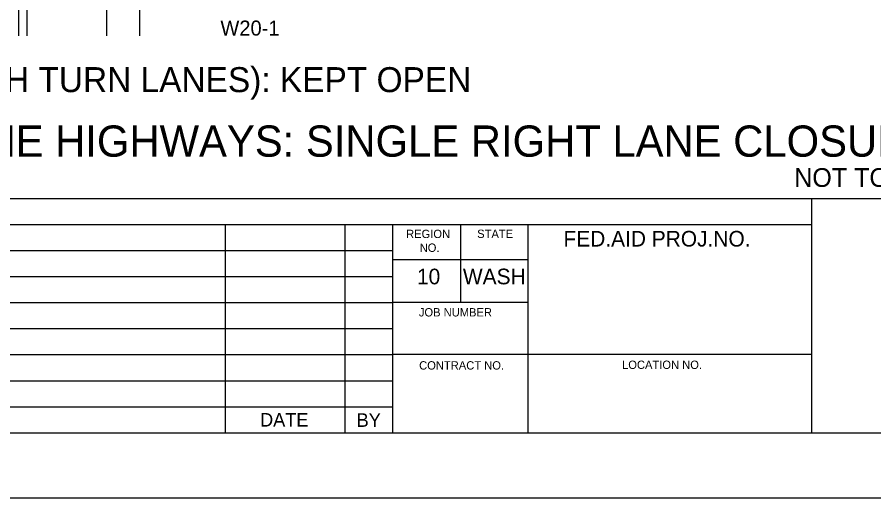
# Model space of a CAD drawing. Extents: x 99958 to 100176, y 99935 to 100011.
# Drawn here: x 100063.643 to 100067.755, y 99969.687 to 99971.996 of the extents above; entities that cross this region are included whole.
import ezdxf

# ---------------------------------------------------------------- set-up
doc = ezdxf.new("R2010")
doc.units = 0
for name, color, linetype in [('RD_ED_ShoulderPavedEdge', 7, 'Continuous'), ('RD_MK_LineDblYellowCenter', 7, 'Continuous'), ('RD_MK_LineEdgeWhite', 7, 'Continuous'), ('SH_DE_DetailHeading1Text', 7, 'Continuous'), ('SH_DE_DetailHeading2Text', 7, 'Continuous'), ('SH_GI_PlotLimits', 7, 'Continuous'), ('SH_GI_SheetBorder', 7, 'Continuous'), ('SH_GI_SheetTextInCells', 7, 'Continuous'), ('TR_SN_ConstructionSigns', 7, 'Continuous')]:
    doc.layers.add(name, color=color, linetype=linetype)

msp = doc.modelspace()

# ---------------------------------------------------------------- linework, layer by layer
at = {"layer": 'RD_ED_ShoulderPavedEdge'}
msp.add_lwpolyline([(100064.2319, 99971.9059), (100064.2319, 99973.6724)], dxfattribs=at)
at = {"layer": 'RD_MK_LineDblYellowCenter'}
for p, q in [((100063.6519, 99971.9059), (100063.6519, 99973.5424)), ((100063.6919, 99971.9059), (100063.6919, 99973.5424))]:
    msp.add_line(p, q, dxfattribs=at)
at = {"layer": 'RD_MK_LineEdgeWhite'}
msp.add_line((100064.0719, 99973.6724), (100064.0719, 99971.9059), dxfattribs=at)
at = {"layer": 'SH_GI_PlotLimits'}
msp.add_lwpolyline([(100059.0625, 99969.6875), (100076.0625, 99969.6875), (100076.0625, 99980.6875), (100059.0625, 99980.6875)], close=True, dxfattribs=at)
at = {"layer": 'SH_GI_SheetBorder'}
for p, q in [((100060, 99971.1259), (100075.75, 99971.1259)), ((100067.4566, 99970), (100067.4566, 99971.1259)), ((100060, 99971.0008), (100067.4566, 99971.0008)), ((100064.641, 99971.0008), (100064.641, 99970)), ((100065.2164, 99971.0008), (100065.2164, 99970)), ((100065.4451, 99971.0008), (100065.4451, 99970)), ((100065.7719, 99970.6255), (100065.7719, 99971.0008)), ((100066.0956, 99970), (100066.0956, 99971.0008)), ((100062.1821, 99970.8757), (100065.4466, 99970.8757)), ((100066.0958, 99970.831), (100065.4466, 99970.831)), ((100062.1821, 99970.7506), (100065.4466, 99970.7506)), ((100060, 99970.6255), (100065.4466, 99970.6255)), ((100066.0958, 99970.6255), (100065.4466, 99970.6255)), ((100060, 99970.5004), (100065.4466, 99970.5004)), ((100060, 99970.3753), (100065.4466, 99970.3753)), ((100067.4566, 99970.3753), (100065.4466, 99970.3753)), ((100060, 99970.2502), (100065.4466, 99970.2502)), ((100060, 99970.1251), (100065.4466, 99970.1251)), ((100060, 99970), (100075.75, 99970))]:
    msp.add_line(p, q, dxfattribs=at)

# ---------------------------------------------------------------- texts
at = {"layer": 'SH_DE_DetailHeading1Text'}
for s, height, p in [('MULTILANE HIGHWAYS: SINGLE RIGHT LANE CLOSURE (45+ MPH, MAINTAIN EXISTING SPEED LIMIT)', 0.15, (100062.6439, 99971.3259)), ('NOT TO SCALE', 0.09, (100067.3727, 99971.1809))]:
    msp.add_text(s, height=height, rotation=360, dxfattribs=at).set_placement(p)
at = {"layer": 'SH_DE_DetailHeading2Text'}
msp.add_text('AT-GRADE INTERSECTION (WITH TURN LANES): KEPT OPEN', height=0.12, rotation=360, dxfattribs=at).set_placement((100061.1244, 99971.6359))
at = {"layer": 'SH_GI_SheetTextInCells'}
for s, height, p in [('REGION', 0.04003, (100065.5099, 99970.9352)), ('STATE', 0.04003, (100065.8511, 99970.9357)), ('FED.AID PROJ.NO.', 0.07506, (100066.2652, 99970.8945)), ('NO.', 0.04003, (100065.5752, 99970.869)), ('10', 0.07506, (100065.5621, 99970.7131)), ('WASH', 0.07506, (100065.7826, 99970.7131)), ('JOB NUMBER', 0.04003, (100065.5712, 99970.5587)), ('CONTRACT NO.', 0.040032, (100065.5725, 99970.3037)), ('LOCATION NO.', 0.040032, (100066.5465, 99970.3067)), ('DATE', 0.06505, (100064.8091, 99970.03)), ('BY', 0.06505, (100065.2725, 99970.0285))]:
    msp.add_text(s, height=height, dxfattribs=at).set_placement(p)
at = {"layer": 'TR_SN_ConstructionSigns'}
msp.add_text('W20-1', height=0.072, rotation=360, dxfattribs=at).set_placement((100064.6187, 99971.9077))

doc.saveas('drawing.dxf')
